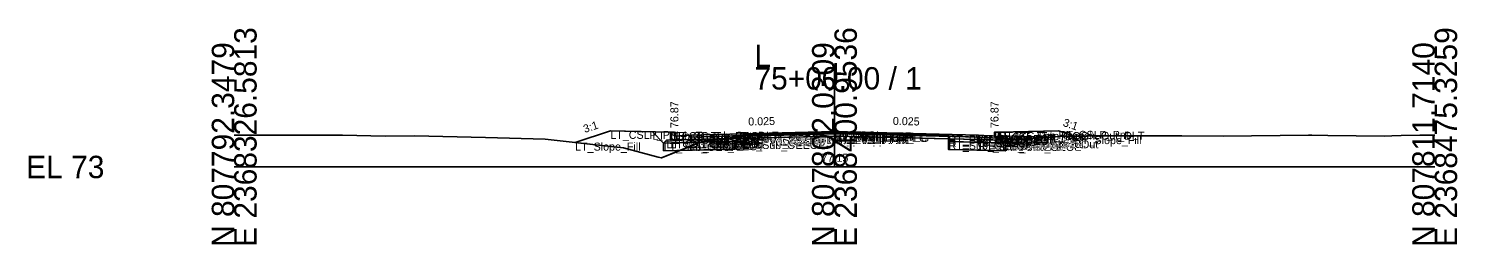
# Model space of a CAD drawing. Extents: x -26 to 8153, y -10 to 9520.
# Drawn here: x 6974.3 to 7152.8, y 5490.3 to 5517.3 of the extents above; entities that cross this region are included whole.
import ezdxf

# ---------------------------------------------------------------- set-up
doc = ezdxf.new("R2010")
doc.units = 0
for name, color, linetype in [('Exist CMT Pavement', 7, 'Continuous'), ('Exist Cross Section Cell', 7, 'Continuous'), ('Exist XS Center Line Elevation Label', 7, 'Continuous'), ('Exist XS Ground Line', 7, 'Continuous'), ('Prop CMT Conc Surface', 7, 'Continuous'), ('Prop CMT Concrete Structures', 7, 'Continuous'), ('Prop CMT Pvmt Course 1', 7, 'Continuous'), ('Prop CMT Pvmt Course 1 CG', 7, 'Continuous'), ('Prop CMT Pvmt Course 1 Wedge', 7, 'Continuous'), ('Prop CMT Pvmt Course 2', 7, 'Continuous'), ('Prop CMT Pvmt Course 2 Wedge', 7, 'Continuous'), ('Prop CMT Pvmt Course 3', 7, 'Continuous'), ('Prop CMT Pvmt Course 3 Wedge', 7, 'Continuous'), ('Prop CMT Pvmt Surface', 7, 'Continuous'), ('Prop CMT Pvmt Wedge Surface 1', 7, 'Continuous'), ('Prop CMT Pvmt Wedge Surface 2', 7, 'Continuous'), ('Prop CMT Pvmt Wedge Surface 3', 7, 'Continuous'), ('Prop CMT Shallow Undercut', 7, 'Continuous'), ('Prop CMT Shallow Undercut Boundary', 7, 'Continuous'), ('Prop CMT Slope Grass', 7, 'Continuous'), ('Prop CMT Subgrade Earthwork', 7, 'Continuous'), ('Prop XS Earthwork Shape', 7, 'Continuous'), ('Prop XS Hydro Elevations', 7, 'Continuous'), ('Prop XS SE Text', 7, 'Continuous'), ('Prop XS Side Slope Text', 7, 'Continuous'), ('Prop XS Subgrade Earthwork', 7, 'Continuous'), ('Scratch_Level_2', 7, 'Continuous'), ('Scratch_Level_6', 7, 'Continuous')]:
    doc.layers.add(name, color=color, linetype=linetype)

msp = doc.modelspace()

# ---------------------------------------------------------------- linework, layer by layer
at = {"layer": 'Exist CMT Pavement'}
for p, q in [((7063.67, 5503.86), (7075.29, 5504.16)), ((7075.29, 5504.16), (7089.26, 5503.91))]:
    msp.add_line(p, q, dxfattribs=at)
at = {"layer": 'Exist Cross Section Cell'}
for p, q in [((7075, 5500), (7075, 5512.49)), ((7000, 5500), (7075, 5500)), ((7075, 5500), (7150, 5500))]:
    msp.add_line(p, q, dxfattribs=at)
at = {"layer": 'Exist XS Ground Line'}
for p, q in [((7063.67, 5503.86), (7075.29, 5504.16)), ((7075.29, 5504.16), (7089.26, 5503.91)), ((7000, 5503.97), (7003.45, 5503.96)), ((7003.45, 5503.96), (7009.87, 5503.97)), ((7009.87, 5503.97), (7013.53, 5503.98)), ((7013.53, 5503.98), (7018.88, 5503.85)), ((7018.88, 5503.85), (7022.52, 5503.89)), ((7022.52, 5503.89), (7031.41, 5503.67)), ((7031.41, 5503.67), (7038.85, 5503.46)), ((7038.85, 5503.46), (7046.7, 5502.61)), ((7046.7, 5502.61), (7048.64, 5502.41)), ((7048.64, 5502.41), (7052.99, 5501.22)), ((7053.38, 5501.13), (7058.71, 5503.29)), ((7058.71, 5503.29), (7063.67, 5503.86)), ((7089.26, 5503.91), (7089.78, 5503.86)), ((7089.78, 5503.86), (7095.71, 5503.59)), ((7095.71, 5503.59), (7098.05, 5503.47)), ((7098.05, 5503.47), (7098.42, 5503.48)), ((7098.42, 5503.48), (7103.41, 5503.85)), ((7103.41, 5503.85), (7106.48, 5503.88)), ((7106.48, 5503.88), (7113.66, 5503.89)), ((7113.66, 5503.89), (7118.42, 5503.88)), ((7118.42, 5503.88), (7123.55, 5503.87)), ((7123.55, 5503.87), (7134.24, 5503.96)), ((7134.24, 5503.96), (7134.65, 5503.96)), ((7134.65, 5503.96), (7136.65, 5503.94)), ((7136.65, 5503.94), (7143.72, 5503.87)), ((7143.72, 5503.87), (7144.64, 5503.9)), ((7144.64, 5503.9), (7145.83, 5503.92)), ((7145.83, 5503.92), (7148.15, 5503.96)), ((7148.15, 5503.96), (7150, 5503.99)), ((7052.99, 5501.22), (7053.38, 5501.13))]:
    msp.add_line(p, q, dxfattribs=at)
at = {"layer": 'Prop CMT Conc Surface'}
for points in [[(7055, 5503.87), (7055, 5504.37), (7054.5, 5504.37)], [(7095, 5503.87), (7095, 5504.37), (7095.5, 5504.37)], [(7057, 5504), (7055, 5503.87)], [(7093, 5504), (7095, 5503.87)]]:
    msp.add_lwpolyline(points, dxfattribs=at)
at = {"layer": 'Prop CMT Concrete Structures'}
for points in [[(7057, 5504), (7055, 5503.87), (7055, 5504.37), (7054.5, 5504.37)], [(7054.5, 5504.37), (7054.5, 5503.35), (7057, 5503.42)], [(7093, 5504), (7095, 5503.87), (7095, 5504.37), (7095.5, 5504.37)], [(7095.5, 5504.37), (7095.5, 5503.35), (7093, 5503.42)], [(7057, 5503.42), (7057, 5504)], [(7093, 5503.42), (7093, 5504)]]:
    msp.add_lwpolyline(points, dxfattribs=at)
at = {"layer": 'Prop CMT Pvmt Course 1'}
for points in [[(7075, 5504.45), (7057, 5504)], [(7063.67, 5504.04), (7075, 5504.32)], [(7075, 5504.2), (7075, 5504.45)], [(7075, 5504.45), (7093, 5504)], [(7075, 5504.2), (7075, 5504.45)], [(7075, 5504.32), (7075, 5504.2), (7075, 5504.2)], [(7089.26, 5503.97), (7075, 5504.32)], [(7075, 5504.32), (7075, 5504.2), (7075, 5504.2)], [(7057, 5504), (7057, 5503.75)], [(7057, 5503.75), (7063.67, 5503.92)], [(7063.67, 5503.92), (7063.67, 5504.04)], [(7089.26, 5503.84), (7089.26, 5503.97)], [(7093, 5503.75), (7089.26, 5503.84)], [(7093, 5504), (7093, 5503.75)]]:
    msp.add_lwpolyline(points, dxfattribs=at)
at = {"layer": 'Prop CMT Pvmt Course 1 CG'}
for points in [[(7057, 5503.42), (7054, 5503.34), (7053.66, 5503)], [(7053.66, 5503), (7057, 5503.09)], [(7057, 5503.09), (7057, 5503.42)], [(7093, 5503.42), (7096, 5503.34), (7096.34, 5503)], [(7093, 5503.09), (7093, 5503.42)], [(7096.34, 5503), (7093, 5503.09)]]:
    msp.add_lwpolyline(points, dxfattribs=at)
at = {"layer": 'Prop CMT Pvmt Course 1 Wedge'}
for points in [[(7075, 5504.32), (7063.67, 5504.04)], [(7075, 5504.32), (7089.26, 5503.97)]]:
    msp.add_lwpolyline(points, dxfattribs=at)
at = {"layer": 'Prop CMT Pvmt Course 2'}
for points in [[(7063.67, 5503.92), (7057, 5503.75)], [(7057, 5503.75), (7057, 5503.42)], [(7057, 5503.42), (7063.67, 5503.59)], [(7063.67, 5503.59), (7063.67, 5503.92)], [(7089.26, 5503.51), (7089.26, 5503.84)], [(7089.26, 5503.84), (7093, 5503.75)], [(7093, 5503.42), (7089.26, 5503.51)], [(7093, 5503.75), (7093, 5503.42)]]:
    msp.add_lwpolyline(points, dxfattribs=at)
at = {"layer": 'Prop CMT Pvmt Course 2 Wedge'}
for points in [[(7075, 5504.2), (7063.67, 5503.92)], [(7075, 5504.2), (7089.26, 5503.84)]]:
    msp.add_lwpolyline(points, dxfattribs=at)
at = {"layer": 'Prop CMT Pvmt Course 3'}
for points in [[(7063.67, 5503.59), (7057, 5503.42)], [(7057, 5503.42), (7057, 5503.09)], [(7057, 5503.09), (7063.67, 5503.25)], [(7063.67, 5503.25), (7063.67, 5503.59)], [(7089.26, 5503.51), (7093, 5503.42)], [(7089.26, 5503.18), (7089.26, 5503.51)], [(7093, 5503.09), (7089.26, 5503.18)], [(7093, 5503.42), (7093, 5503.09)]]:
    msp.add_lwpolyline(points, dxfattribs=at)
at = {"layer": 'Prop CMT Pvmt Course 3 Wedge'}
for points in [[(7075, 5503.87), (7063.67, 5503.59)], [(7075, 5503.87), (7089.26, 5503.51)]]:
    msp.add_lwpolyline(points, dxfattribs=at)
at = {"layer": 'Prop CMT Pvmt Surface'}
for points in [[(7075, 5504.45), (7057, 5504)], [(7075, 5504.45), (7093, 5504)]]:
    msp.add_lwpolyline(points, dxfattribs=at)
at = {"layer": 'Prop CMT Pvmt Wedge Surface 1'}
for points in [[(7075, 5504.32), (7063.67, 5504.04)], [(7075, 5504.32), (7089.26, 5503.97)], [(7057, 5503.75), (7057, 5504)], [(7063.67, 5503.92), (7057, 5503.75)], [(7063.67, 5504.04), (7063.67, 5503.92)], [(7089.26, 5503.97), (7089.26, 5503.84)], [(7089.26, 5503.84), (7093, 5503.75)], [(7093, 5503.75), (7093, 5504)]]:
    msp.add_lwpolyline(points, dxfattribs=at)
at = {"layer": 'Prop CMT Pvmt Wedge Surface 2'}
for points in [[(7075, 5504.2), (7057, 5503.75)], [(7075, 5504.2), (7093, 5503.75)], [(7057, 5503.75), (7057, 5504)], [(7093, 5503.75), (7093, 5504)]]:
    msp.add_lwpolyline(points, dxfattribs=at)
at = {"layer": 'Prop CMT Pvmt Wedge Surface 3'}
for points in [[(7057, 5503.42), (7057, 5504)], [(7075, 5503.87), (7057, 5503.42)], [(7075, 5503.87), (7093, 5503.42)], [(7093, 5503.42), (7093, 5504)]]:
    msp.add_lwpolyline(points, dxfattribs=at)
at = {"layer": 'Prop CMT Shallow Undercut'}
for p, q in [((7096.34, 5503), (7089.26, 5503.18)), ((7089.26, 5503.18), (7089.26, 5502.18)), ((7096.34, 5502), (7096.34, 5503)), ((7089.26, 5502.18), (7096.34, 5502))]:
    msp.add_line(p, q, dxfattribs=at)
msp.add_lwpolyline([(7063.67, 5503.25), (7063.67, 5502.25), (7055.66, 5502.05), (7058.28, 5503.12)], close=True, dxfattribs=at)
at = {"layer": 'Prop CMT Shallow Undercut Boundary'}
for p, q in [((7053.66, 5503), (7053.66, 5502)), ((7063.67, 5503.25), (7063.67, 5502.25)), ((7089.26, 5503.18), (7089.26, 5502.18)), ((7096.34, 5503), (7096.34, 5502)), ((7053.66, 5502), (7063.67, 5502.25)), ((7096.34, 5502), (7089.26, 5502.18))]:
    msp.add_line(p, q, dxfattribs=at)
at = {"layer": 'Prop CMT Slope Grass'}
for points in [[(7054.5, 5504.37), (7047, 5504.52), (7042.6, 5503.05)], [(7095.5, 5504.37), (7103, 5504.52), (7104.97, 5503.86)]]:
    msp.add_lwpolyline(points, dxfattribs=at)
at = {"layer": 'Prop CMT Subgrade Earthwork'}
for points in [[(7057, 5503.09), (7053.66, 5503), (7052.25, 5504.41)], [(7093, 5503.09), (7096.34, 5503), (7097.75, 5504.41)], [(7063.67, 5503.25), (7057, 5503.09)], [(7063.67, 5503.25), (7063.68, 5503.86)], [(7089.26, 5503.18), (7089.25, 5503.91)], [(7089.26, 5503.18), (7093, 5503.09)]]:
    msp.add_lwpolyline(points, dxfattribs=at)
at = {"layer": 'Prop XS Earthwork Shape'}
for points in [[(7053.66, 5502), (7055.66, 5502.05), (7053.38, 5501.13), (7052.99, 5501.22), (7048.64, 5502.41), (7046.7, 5502.61), (7042.6, 5503.05), (7047, 5504.52), (7052.25, 5504.41), (7053.66, 5503)], [(7103, 5504.52), (7104.97, 5503.86), (7103.41, 5503.85), (7098.42, 5503.48), (7098.05, 5503.47), (7096.86, 5503.53), (7097.75, 5504.41)], [(7053.66, 5502), (7055.66, 5502.05), (7058.28, 5503.12), (7057, 5503.09), (7053.66, 5503)], [(7055.66, 5502.05), (7063.67, 5502.25), (7063.67, 5503.25), (7058.28, 5503.12)], [(7058.28, 5503.12), (7058.71, 5503.29), (7063.67, 5503.86), (7063.68, 5503.86), (7063.67, 5503.25)], [(7089.78, 5503.86), (7095.71, 5503.59), (7096.86, 5503.53), (7096.34, 5503), (7093, 5503.09), (7089.26, 5503.18), (7089.25, 5503.91), (7089.26, 5503.91)], [(7089.26, 5503.18), (7093, 5503.09), (7096.34, 5503), (7096.34, 5502), (7089.26, 5502.18)]]:
    msp.add_lwpolyline(points, close=True, dxfattribs=at)
at = {"layer": 'Prop XS Subgrade Earthwork'}
for p, q in [((7053.66, 5503), (7063.67, 5503.25)), ((7089.26, 5503.18), (7096.34, 5503))]:
    msp.add_line(p, q, dxfattribs=at)
at = {"layer": 'Scratch_Level_6'}
for p, q in [((7096.34, 5503), (7089.26, 5503.18)), ((7089.26, 5503.18), (7089.26, 5502.18)), ((7096.34, 5502), (7096.34, 5503)), ((7089.26, 5502.18), (7096.34, 5502))]:
    msp.add_line(p, q, dxfattribs=at)
msp.add_lwpolyline([(7063.67, 5503.25), (7063.67, 5502.25), (7055.66, 5502.05), (7058.28, 5503.12)], close=True, dxfattribs=at)

# ---------------------------------------------------------------- texts
at = {"layer": 'Exist Cross Section Cell'}
for s, p in [('E 2368326.5813', (7002.8, 5490)), ('E 2368400.9536', (7077.8, 5490)), ('E 2368475.3259', (7152.8, 5490)), ('N 807792.3479', (7000, 5490)), ('N 807802.0309', (7075, 5490)), ('N 807811.7140', (7150, 5490))]:
    msp.add_text(s, height=2.8, rotation=90, dxfattribs=at).set_placement(p)
for s, p in [('L', (7065, 5512.49)), ('75+00.00 / 1', (7065, 5509.69)), ('EL 73', (6974, 5498.6))]:
    msp.add_text(s, height=2.8, dxfattribs=at).set_placement(p)
at = {"layer": 'Exist XS Center Line Elevation Label'}
msp.add_text('77.15', height=1, dxfattribs=at).set_placement((7073.39, 5500.65))
at = {"layer": 'Prop XS Hydro Elevations'}
for p in [(7055.5, 5504.87), (7095.5, 5504.87)]:
    msp.add_text('76.87', height=1, rotation=90, dxfattribs=at).set_placement(p)
at = {"layer": 'Prop XS SE Text'}
for rotation, p in [(1.4321, (7064.24, 5505.18)), (358.5679, (7082.29, 5505.27))]:
    msp.add_text('0.025', height=1, rotation=rotation, dxfattribs=at).set_placement(p)
at = {"layer": 'Prop XS Side Slope Text'}
for rotation, p in [(341.5651, (7103.47, 5505.15)), (18.4349, (7043.81, 5504.25))]:
    msp.add_text('3:1', height=1, rotation=rotation, dxfattribs=at).set_placement(p)
at = {"layer": 'Scratch_Level_2'}
for s, p in [('LT_CSLP_Pnt', (7047, 5503.52)), ('LT_Sub_Trench_Out_DLT', (7052.25, 5503.41)), ('LT_CG_Top_BOC', (7054.5, 5503.37)), ('LT_CG_Top_Face', (7055, 5503.37)), ('PV1_PGL', (7075, 5503.45)), ('RT_PV1_IEEOP', (7075, 5503.32)), ('LT_PV1_IEEOP', (7075, 5503.32)), ('RT_PV2_IEEOP', (7075, 5503.2)), ('LT_PV2_IEEOP', (7075, 5503.2)), ('PV2_PGL', (7075, 5503.2)), ('RT_PV_IEEOP_EG', (7075, 5503.15)), ('LT_PV_IEEOP_EG', (7075, 5503.15)), ('RT_CG_Top_Face', (7095, 5503.37)), ('RT_CG_Top_BOC', (7095.5, 5503.37)), ('RT_Sub_Trench_Out_DLT', (7097.75, 5503.41)), ('RT_CSLP_Pnt', (7103, 5503.52)), ('LT_Slope_Fill', (7042.6, 5502.05)), ('LT_Sub_OEOP', (7053.66, 5502)), ('LT_CG1_Shelf_Out', (7054, 5502.34)), ('LT_CG_Bot_BOC', (7054.5, 5502.35)), ('LT_CG_Top_Gut', (7055, 5502.87)), ('LT_PV1_OEOT', (7057, 5503)), ('LT_PV2_OEOT', (7057, 5502.75)), ('LT_PV3_OEOT', (7057, 5502.42)), ('LT_CG_Bot_IE', (7057, 5502.42)), ('LT_Sub_OEOT', (7057, 5502.09)), ('LT_PV1_OEEOP', (7063.67, 5503.04)), ('LT_PV2_OEEOP', (7063.67, 5502.92)), ('LT_PV_OEEOP_EG', (7063.67, 5502.86)), ('LT_PV3_OEEOP', (7063.67, 5502.59)), ('LT_Sub_OEEOP', (7063.67, 5502.25)), ('LT_PV_Sub_Tie_Out', (7063.68, 5502.86)), ('RT_PV3_IEEOP', (7075, 5502.87)), ('LT_PV3_IEEOP', (7075, 5502.87)), ('RT_PV_Sub_Tie_Out', (7089.25, 5502.91)), ('RT_PV1_OEEOP', (7089.26, 5502.97)), ('RT_PV_OEEOP_EG', (7089.26, 5502.91)), ('RT_PV2_OEEOP', (7089.26, 5502.84)), ('RT_PV3_OEEOP', (7089.26, 5502.51)), ('RT_Sub_OEEOP', (7089.26, 5502.18)), ('RT_PV1_OEOT', (7093, 5503)), ('RT_PV2_OEOT', (7093, 5502.75)), ('RT_PV3_OEOT', (7093, 5502.42)), ('RT_CG_Bot_IE', (7093, 5502.42)), ('RT_Sub_OEOT', (7093, 5502.09)), ('RT_CG_Top_Gut', (7095, 5502.87)), ('RT_CG_Bot_BOC', (7095.5, 5502.35)), ('RT_CG1_Shelf_Out', (7096, 5502.34)), ('RT_Sub_OEOP', (7096.34, 5502)), ('RT_Slope_Fill', (7104.97, 5502.86))]:
    msp.add_text(s, height=1, dxfattribs=at).set_placement(p)

doc.saveas('drawing.dxf')
